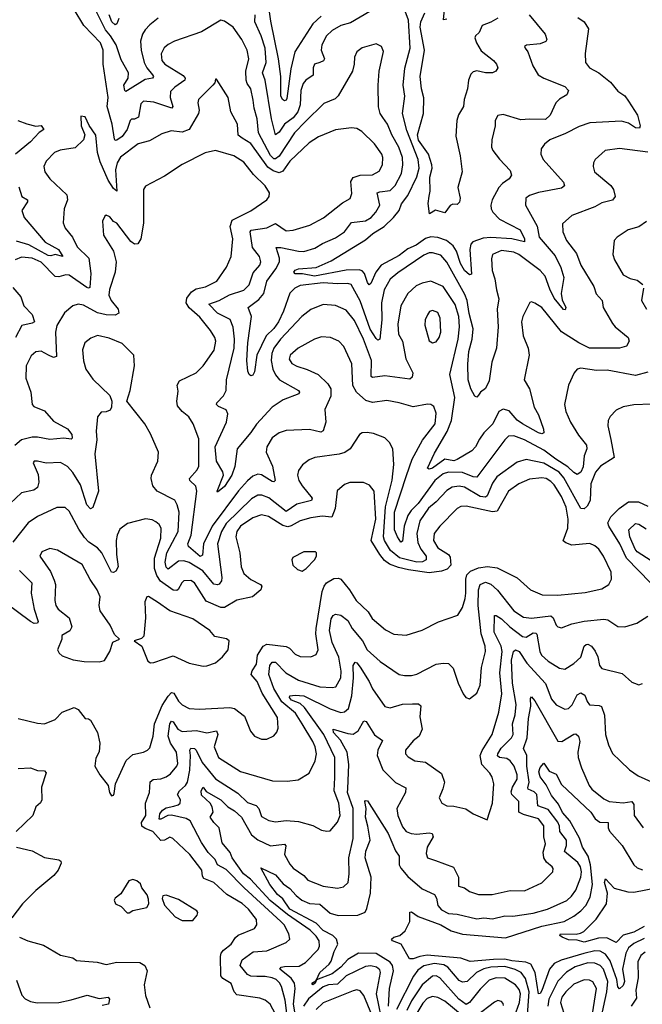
# Model space of a CAD drawing. Extents: x 1443846 to 1577407, y 839182 to 927291.
# Tile 338 of 535: x 1528254 to 1531784, y 873865 to 879447. Entities that reach past the tile are written whole.
import ezdxf

# ---------------------------------------------------------------- set-up
doc = ezdxf.new("R2010")
doc.units = 0

msp = doc.modelspace()

# ---------------------------------------------------------------- linework, layer by layer
at = {"layer": '0CON20XD'}
for points in [[(1529963.8, 879466.2), (1529915, 879423.2), (1529814, 879265), (1529791.3, 879168.7), (1529768.9, 879001.1), (1529765, 878990), (1529755, 878987.8), (1529744.2, 878994.2), (1529734.7, 879015), (1529734.8, 879125), (1529721.5, 879225), (1529678.3, 879438.3), (1529653.1, 879615)], [(1529578.5, 878991.5), (1529564.1, 879055), (1529544.1, 879085), (1529538.8, 879105), (1529535.6, 879155), (1529552.2, 879225), (1529543.2, 879275), (1529512.5, 879335), (1529465, 879405.6), (1529415, 879438), (1529395, 879444.2), (1529285, 879377.5), (1529131.2, 879325), (1529095, 879306.7), (1529073.3, 879286.7), (1529056.2, 879253.8), (1529059.6, 879215), (1529077.3, 879195), (1529180.3, 879130.3), (1529192.5, 879115), (1529189.5, 879105), (1529133.2, 879065), (1529109.9, 879040.1), (1529107.4, 879005), (1529123.1, 878955), (1529116.7, 878945), (1529015, 878979.7), (1528955, 878984.4), (1528940.5, 878969.5), (1528928.2, 878895), (1528905, 878883.9), (1528887.8, 878882.2), (1528880.4, 878875), (1528862.6, 878825), (1528834.6, 878785), (1528805, 878763.6), (1528795, 878762.9), (1528790.6, 878770.6), (1528778.4, 878855), (1528749.5, 878955), (1528755.9, 879005), (1528728.2, 879195), (1528726.7, 879275), (1528711.6, 879315), (1528617.6, 879415), (1528563.3, 879505)], [(1529039.2, 879455), (1528991.2, 879418.8), (1528965, 879389.5), (1528950.3, 879365), (1528939.5, 879325), (1528942.1, 879275), (1528960.5, 879205), (1528974.6, 879174.6), (1529007.7, 879135), (1529012.2, 879125), (1529006.2, 879115), (1528965, 879107.9), (1528865, 879045.4), (1528855, 879040), (1528849.2, 879045), (1528844.7, 879075), (1528869.5, 879115), (1528871.7, 879145), (1528829, 879219), (1528801.1, 879305), (1528768.4, 879355), (1528740.1, 879390.1), (1528688.4, 879495)], [(1530294.2, 879525.8), (1530130.2, 879429.8), (1530075, 879414.6), (1530025, 879385.4), (1529992.9, 879355), (1529966.8, 879305), (1529962.5, 879275), (1529981.5, 879225), (1529976.4, 879213.6), (1529954.7, 879205.3), (1529924.5, 879195), (1529916.9, 879175), (1529918, 879132), (1529875.3, 879104.7), (1529860.9, 879085), (1529848.8, 879045), (1529844.8, 878965), (1529831, 878925), (1529805, 878891.5), (1529755.3, 878855), (1529725, 878808.9), (1529704.6, 878794.6), (1529681.6, 878885), (1529645.6, 879105), (1529630.3, 879145), (1529650.7, 879205), (1529645.8, 879285.8), (1529623.9, 879355), (1529587.8, 879435), (1529588.3, 879475)], [(1531142.9, 879475), (1531232.2, 879365), (1531242.5, 879335), (1531236.6, 879323.4), (1531205, 879309.6), (1531127.5, 879302.5), (1531116.7, 879295), (1531118.8, 879285), (1531135.5, 879265.5), (1531163.1, 879185), (1531193.1, 879135), (1531225, 879116.2), (1531345, 879067.5), (1531365.6, 879045), (1531355, 879021.2), (1531313.6, 878996.4), (1531294.4, 878975.6), (1531261.9, 878905), (1531235, 878880.5), (1531145, 878883.9), (1531095, 878879.1), (1530995, 878910), (1530965, 878903.3), (1530950, 878875), (1530950, 878845), (1530930.6, 878765), (1530929.4, 878725), (1530935.8, 878705), (1530975, 878657.1), (1531035, 878592.9), (1531042.2, 878565), (1531029.2, 878545), (1530991.2, 878518.8), (1530970.5, 878495), (1530933.3, 878425), (1530925.4, 878395), (1530926.8, 878375), (1530936.2, 878355), (1530975, 878315.4), (1531091.8, 878255), (1531116.5, 878205), (1531115, 878187.5), (1531043.8, 878203.8), (1530925, 878212), (1530882.1, 878207.9), (1530822.5, 878187.5), (1530811.8, 878175), (1530805.3, 878145), (1530815.5, 878005), (1530805, 878000.6), (1530774.8, 878025), (1530753.7, 878065), (1530730.2, 878135), (1530712, 878165), (1530674.4, 878194.4), (1530625, 878212.8), (1530585, 878215.2), (1530555, 878205.8), (1530501.5, 878168.5), (1530455, 878147.5), (1530405, 878110.5), (1530302.8, 878055), (1530273.6, 878016.4), (1530245, 877950.8), (1530235, 877944), (1530225, 877958), (1530209, 878009), (1530195, 878023.4), (1530178.8, 878028.8), (1530105, 878027.9), (1529925, 877993.8), (1529857, 878007), (1529816.2, 878006.2), (1529807.9, 878015), (1529815, 878027.5), (1529833.8, 878035), (1529935, 878041.6), (1530019.7, 878080.3), (1530215, 878198.1), (1530255.9, 878234.1), (1530319.7, 878275), (1530373.3, 878325), (1530405.6, 878364.4), (1530417.7, 878402.3), (1530455, 878450.9), (1530506.3, 878556.3), (1530519.3, 878605), (1530513.2, 878655), (1530448, 878818), (1530424, 878915), (1530437.3, 879012.7), (1530427.5, 879075), (1530437.1, 879172.9), (1530468.3, 879285), (1530457.6, 879445), (1530428.9, 879525)], [(1530963.8, 879455), (1530925, 879432.2), (1530875, 879414), (1530859.4, 879375), (1530837.5, 879355), (1530834.5, 879345), (1530843.6, 879315), (1530870.6, 879270.6), (1530939.4, 879215), (1530957.1, 879195), (1530964, 879175), (1530953.8, 879155), (1530935, 879145.7), (1530895, 879146.5), (1530845, 879157.9), (1530825, 879151.9), (1530811.6, 879138.4), (1530798.2, 879105), (1530793.6, 879055), (1530774.7, 878995), (1530770.8, 878955), (1530742.3, 878907.7), (1530731.6, 878875), (1530726, 878786), (1530750.9, 878675), (1530762, 878585), (1530738, 878495), (1530752, 878435), (1530747.4, 878412.6), (1530735, 878398.8), (1530709.3, 878400.7), (1530695, 878393.3), (1530665, 878351.2), (1530612.1, 878367.9), (1530577, 878347), (1530570, 878405), (1530575, 878446.7), (1530581.5, 878475), (1530578.6, 878555), (1530592.5, 878605), (1530591.3, 878625), (1530570.9, 878685), (1530515, 878763.7), (1530509.3, 878795), (1530544.2, 878915), (1530545.2, 879004.8), (1530531.1, 879055), (1530524.8, 879125), (1530549, 879275), (1530524.6, 879405.4), (1530528.8, 879435), (1530550.9, 879485)], [(1530675, 879449.2), (1530656.2, 879446.2), (1530662.9, 879505)], [(1528815.5, 879454.5), (1528805, 879423.8), (1528795, 879417.5), (1528775.5, 879435), (1528760.5, 879475)], [(1531418.7, 879458.7), (1531454.6, 879434.6), (1531477.8, 879395), (1531459.2, 879255), (1531462.5, 879205), (1531484.2, 879175), (1531538, 879145), (1531603.8, 879093.8), (1531645, 879042.5), (1531685, 879015.8), (1531706.2, 878985), (1531756.1, 878905), (1531772.5, 878845), (1531768.3, 878831.7), (1531745.8, 878834.2), (1531705, 878860), (1531665, 878871.8), (1531486.9, 878863.1), (1531425, 878842.4), (1531348.9, 878801.1), (1531260, 878765), (1531229.3, 878740.7), (1531210.6, 878715), (1531208.6, 878685), (1531221.9, 878655), (1531336.9, 878525), (1531342.9, 878505), (1531325, 878491.2), (1531195, 878467.2), (1531145, 878451.2), (1531123.1, 878435), (1531121.1, 878395), (1531187, 878277), (1531198.3, 878215), (1531289.1, 878109.1), (1531321.5, 878041.5), (1531339.5, 877985), (1531324.6, 877895), (1531329.2, 877859.2), (1531350, 877815), (1531347, 877803), (1531336.7, 877803.3), (1531285, 877868.2), (1531259, 877919), (1531233.2, 877993.2), (1531205.2, 878025), (1531083.2, 878115), (1531055, 878129.1), (1530985, 878137.8), (1530934.5, 878115), (1530928.6, 878091.4), (1530931.8, 878025), (1530948.5, 877978.5), (1530956.5, 877915), (1530970.3, 877865), (1530961.2, 877805), (1530965.8, 877705), (1530957.9, 877585), (1530931.1, 877505), (1530915, 877400), (1530894.1, 877355.9), (1530866.7, 877335), (1530855, 877317.5), (1530845, 877307.5), (1530835, 877313.3), (1530811.1, 877355), (1530796.4, 877405), (1530794.8, 877494.8), (1530800.7, 877565), (1530819.2, 877635), (1530824.2, 877695), (1530801.7, 877781.7), (1530790.7, 877855), (1530778.2, 877888.2), (1530675, 878072.5), (1530642, 878112), (1530595, 878126.2), (1530575, 878124.6), (1530545, 878111.8), (1530397.3, 878012.7), (1530355, 877975.4), (1530321, 877915), (1530305, 877841.2), (1530306.5, 877745), (1530295, 877636.2), (1530285, 877630.8), (1530275, 877638.9), (1530241.7, 877691.7), (1530185, 877852.3), (1530132.9, 877945), (1530115, 877952.3), (1530055, 877949.2), (1529975, 877955.7), (1529845, 877940.8), (1529813.8, 877925), (1529785, 877896.4), (1529750.4, 877795), (1529721, 877735), (1529695, 877697.2), (1529650.6, 877655), (1529598.9, 877545), (1529585, 877451.2), (1529575, 877432), (1529565, 877428), (1529555, 877436), (1529548.2, 877455), (1529542, 877515), (1529547.8, 877615), (1529568.9, 877765), (1529548.9, 877815), (1529609.6, 877860.4), (1529637.5, 877895), (1529655.2, 877965), (1529705.7, 878035), (1529726.2, 878075), (1529727.1, 878095), (1529708, 878155), (1529733.6, 878156.4), (1529835, 878133.8), (1529865, 878133.3), (1529927.9, 878152.1), (1529971.3, 878178.7), (1530045, 878211.2), (1530095.2, 878244.8), (1530135, 878297.1), (1530213.8, 878306.2), (1530247.1, 878325), (1530273.4, 878355), (1530295.9, 878395), (1530281.1, 878465), (1530295, 878472), (1530355, 878477.9), (1530382.6, 878507.4), (1530418.1, 878575), (1530426.7, 878625), (1530423.3, 878665), (1530403.9, 878725), (1530364.1, 878794.1), (1530338.5, 878855), (1530312.1, 878892.1), (1530298.2, 878915), (1530287.4, 878952.6), (1530286.7, 879075), (1530291.8, 879155), (1530317.4, 879267.4), (1530305, 879294.2), (1530275, 879309.4), (1530195, 879286.7), (1530165.4, 879264.6), (1530151.9, 879235), (1530150.9, 879195), (1530140, 879155), (1530060, 879015), (1530042, 878998), (1529978.8, 878971.2), (1529875, 878870.7), (1529812.6, 878805), (1529725, 878674.1), (1529705, 878657.7), (1529695, 878658.9), (1529676.7, 878676.7), (1529608.3, 878805), (1529599.8, 878885), (1529582.5, 878945), (1529578.5, 878991.5)], [(1531815, 878696.5), (1531653.6, 878716.4), (1531573.8, 878705), (1531516.2, 878655), (1531507.5, 878635), (1531504.4, 878614.4), (1531511.9, 878585), (1531605, 878507.1), (1531620.5, 878485), (1531630.8, 878445), (1531615, 878424.4), (1531555, 878408.2), (1531515, 878386.2), (1531383.7, 878336.3), (1531330.9, 878289.1), (1531333.3, 878245), (1531353.2, 878195), (1531410.8, 878120.8), (1531435.4, 878055), (1531508.2, 877935), (1531522.9, 877892.9), (1531555.6, 877855), (1531562.5, 877815), (1531614.5, 877725), (1531630, 877705), (1531704, 877645), (1531710, 877625), (1531693.4, 877596.6), (1531655, 877584.6), (1531485, 877585.3), (1531423.8, 877615), (1531325, 877677.2), (1531215, 877815.5), (1531175, 877840.6), (1531155, 877848), (1531145.8, 877844.2), (1531105.5, 877765), (1531098.2, 877735), (1531109.1, 877655), (1531137.5, 877585), (1531143.1, 877545), (1531114.4, 877405), (1531145, 877353.8), (1531170.5, 877250.5), (1531195, 877206.2), (1531224.4, 877125), (1531225.8, 877105), (1531215, 877100), (1531195, 877105.5), (1531105, 877156), (1531075, 877177.2), (1531028.9, 877228.9), (1530995, 877238.5), (1530970.3, 877225), (1530936.4, 877155), (1530884.6, 877105), (1530860.9, 877069.1), (1530838.2, 877025), (1530817, 877003), (1530735, 876952.9), (1530715, 876946.9), (1530665, 876954.8), (1530595, 876905.3), (1530575, 876899.1), (1530565.7, 876905), (1530605, 876990), (1530678.2, 877111.8), (1530701.9, 877175), (1530720, 877305), (1530692.6, 877435), (1530739, 877635), (1530748.3, 877705), (1530742.8, 877765), (1530723.2, 877833.2), (1530655, 877934), (1530585, 877963.8), (1530535, 877953.2), (1530501.7, 877938.3), (1530454.8, 877895.2), (1530414.6, 877825), (1530398.3, 877721.7), (1530402.2, 877665), (1530424, 877625), (1530443.4, 877525), (1530483.1, 877445), (1530479.5, 877420.5), (1530465, 877409.1), (1530325, 877427.1), (1530255, 877418.5), (1530246.5, 877425), (1530248.6, 877515), (1530203.5, 877635), (1530151.5, 877741.5), (1530105, 877800), (1530045, 877827.1), (1529975, 877832.7), (1529905.3, 877804.7), (1529853.6, 877765), (1529732.9, 877635), (1529695.2, 877585), (1529683.2, 877555), (1529680.6, 877515), (1529689, 877465), (1529703.7, 877433.7), (1529726, 877406), (1529834.2, 877345), (1529840, 877335), (1529836, 877325), (1529748.3, 877291.7), (1529685, 877249.6), (1529596.2, 877153.8), (1529563.8, 877106.2), (1529486.4, 877015), (1529473.1, 876913.1), (1529457.1, 876865), (1529415, 876799.6), (1529375, 876767.5), (1529373.3, 876775), (1529410, 876865), (1529405, 876884.2), (1529370, 876945), (1529362.7, 877025), (1529427.3, 877165), (1529433.1, 877213.1), (1529425, 877235.6), (1529381.9, 877255), (1529370.6, 877265), (1529371.1, 877275), (1529409.5, 877315), (1529424.5, 877345), (1529426.8, 877405), (1529470, 877585), (1529471.5, 877635), (1529463.4, 877703.4), (1529446.8, 877746.8), (1529375, 877782.9), (1529327.1, 877835), (1529385, 877854.2), (1529443.4, 877886.6), (1529525, 877913.4), (1529555.7, 877944.3), (1529578.5, 878011.5), (1529615.3, 878055), (1529621.6, 878075), (1529613.9, 878105), (1529573.4, 878155), (1529561.3, 878245), (1529566.9, 878253.1), (1529655, 878267.9), (1529705, 878291.2), (1529765, 878249.6), (1529805, 878254.6), (1529898.4, 878281.6), (1529976.4, 878323.6), (1530085, 878409.6), (1530126.7, 878433.3), (1530137.9, 878462.1), (1530130.8, 878529.1), (1530145, 878552.5), (1530185, 878566.3), (1530255, 878567.5), (1530291.7, 878588.3), (1530311.5, 878625), (1530313.2, 878665), (1530306.8, 878685), (1530265, 878743.3), (1530193.4, 878813.4), (1530165, 878831.1), (1530135, 878834.5), (1530045, 878821.8), (1529947.9, 878782.1), (1529895, 878748), (1529784.9, 878645.1), (1529745, 878588.2), (1529725, 878578.3), (1529690.1, 878590.1), (1529660.7, 878610.7), (1529565.3, 878745), (1529515, 878775.9), (1529493.1, 878793.1), (1529488.2, 878855), (1529451.2, 878925), (1529435.4, 879005), (1529370, 879110), (1529365, 879110), (1529360.7, 879089.3), (1529348.8, 879075), (1529267.1, 878995), (1529263.1, 878975), (1529271.5, 878935), (1529267.9, 878915), (1529214.4, 878825), (1529175, 878809.7), (1529112.8, 878817.2), (1529060.6, 878799.4), (1528989.5, 878760.5), (1528925, 878743.5), (1528825, 878668.4), (1528806.6, 878635), (1528797, 878595), (1528805.4, 878474.6), (1528785, 878489.2), (1528755, 878536.7), (1528710.6, 878640.6), (1528695.2, 878695), (1528685, 878793.3), (1528647.9, 878847.9), (1528625.5, 878895.5), (1528600, 878900), (1528602.9, 878845), (1528623.6, 878795), (1528616.7, 878765), (1528568.6, 878721.4), (1528483.1, 878706.9), (1528452, 878695), (1528404.6, 878645.4), (1528390.6, 878615), (1528397.1, 878585), (1528425.6, 878545), (1528521.4, 878455), (1528524.4, 878425), (1528505.6, 878375), (1528500.6, 878295), (1528512.5, 878265), (1528553.7, 878213.6), (1528579.7, 878159.7), (1528645.4, 878095), (1528657.6, 878007.6), (1528651.7, 877928.3), (1528645, 877924.4), (1528635, 877929.1), (1528535, 877999.2), (1528515, 878001.1), (1528475, 877988.9), (1528455, 877991.5), (1528375, 878073.1), (1528325, 878094.8), (1528265, 878101.2), (1528227.8, 878085)], [(1528244, 878875), (1528295, 878857.1), (1528345, 878844.3), (1528375, 878847.1), (1528391.2, 878825), (1528365, 878808), (1528315.5, 878755), (1528230.9, 878685)], [(1531815, 877448.5), (1531745, 877428.9), (1531585, 877460.4), (1531525, 877458.5), (1531435, 877470.9), (1531414.2, 877465), (1531398.1, 877445), (1531364.5, 877375.5), (1531341.9, 877265), (1531350, 877225), (1531376.2, 877165), (1531421.3, 877091.3), (1531467.7, 877035), (1531470, 877015), (1531454.2, 876975), (1531448.1, 876911.9), (1531435, 876881.9), (1531415, 876868.5), (1531395, 876879.6), (1531362.2, 876912.2), (1531294.4, 876955.6), (1531225, 877007), (1531115, 877064.3), (1531055, 877087.3), (1531025, 877085.6), (1531004, 877066), (1530845.7, 876854.3), (1530825, 876854.7), (1530765, 876880), (1530685, 876882), (1530655, 876872.9), (1530606.6, 876835), (1530513.1, 876705), (1530472.6, 876665), (1530454.1, 876635.9), (1530432.9, 876575), (1530425, 876490), (1530415.7, 876484.3), (1530395, 876514.3), (1530378.3, 876555), (1530379.6, 876655), (1530447, 876863), (1530479.6, 876955), (1530537.1, 877062.9), (1530610, 877155), (1530615.4, 877215.4), (1530602, 877255), (1530585.5, 877265.5), (1530566.6, 877266.6), (1530485, 877252.7), (1530405, 877275.5), (1530335, 877287.3), (1530255, 877276.8), (1530217.2, 877287.3), (1530164.4, 877335), (1530142.2, 877372.2), (1530136.6, 877496.6), (1530091.1, 877595), (1530064, 877625), (1530015.4, 877645.4), (1529965, 877648.5), (1529925, 877635.4), (1529833.5, 877585), (1529787.9, 877545), (1529782.1, 877522.1), (1529797.4, 877497.4), (1529825, 877481.8), (1529884.7, 877464.7), (1529945.9, 877435.9), (1530001.7, 877381.7), (1530018.6, 877355), (1530017.2, 877312.8), (1529983, 877237), (1529989.2, 877165), (1529974.6, 877115.4), (1529962.1, 877107.9), (1529896.9, 877123.1), (1529765, 877118.5), (1529725, 877105.5), (1529685, 877075.6), (1529655.5, 877025), (1529651.2, 876995), (1529686.4, 876916.4), (1529702.5, 876835), (1529695, 876827.5), (1529685, 876829.6), (1529625, 876866.8), (1529605, 876871.1), (1529575, 876859.3), (1529545, 876832.9), (1529494.2, 876775.8), (1529345.9, 876575), (1529295.9, 876475), (1529289.6, 876410.4), (1529276.8, 876403.2), (1529210.6, 876460.6), (1529206.8, 876475), (1529226.2, 876525), (1529258.1, 876775), (1529251.7, 876801.7), (1529217.8, 876835), (1529216.7, 876845), (1529260.4, 876895), (1529270, 876915), (1529270, 877070), (1529236.7, 877155), (1529213.1, 877195), (1529175, 877225.8), (1529148.5, 877258.5), (1529144.7, 877285), (1529151.9, 877341.9), (1529146.6, 877375), (1529159.9, 877400.1), (1529255, 877444.4), (1529294.4, 877485), (1529355.9, 877574.1), (1529365.4, 877625.4), (1529360.9, 877645), (1529335.5, 877685), (1529275, 877760), (1529214.2, 877814.2), (1529197.9, 877842.1), (1529201.5, 877868.5), (1529227.9, 877905), (1529255, 877920.5), (1529307.2, 877932.8), (1529370.8, 877965), (1529426.9, 878043.1), (1529453.5, 878105), (1529461.5, 878205), (1529447.2, 878275), (1529459, 878311), (1529565, 878363.5), (1529654.5, 878425.5), (1529669.2, 878445), (1529670, 878465), (1529645.6, 878505), (1529580.3, 878570.3), (1529525, 878639.2), (1529468, 878675), (1529365, 878705.6), (1529305, 878692.2), (1529174.6, 878625.4), (1529075, 878560.6), (1528967.7, 878502.3), (1528956.2, 878485), (1528956.1, 878463.9), (1528955.7, 878294.3), (1528940.8, 878205), (1528923.3, 878176.7), (1528905, 878174.4), (1528885, 878188.9), (1528805, 878293.3), (1528785, 878303.8), (1528765, 878330), (1528745, 878338.8), (1528735.9, 878334.1), (1528724.3, 878305), (1528730, 878225), (1528785.6, 878135), (1528800.5, 878075), (1528795.5, 878015), (1528762.3, 877917.7), (1528759.6, 877885), (1528772, 877855), (1528811.5, 877805), (1528816.1, 877783.9), (1528795, 877771.4), (1528745, 877773), (1528695, 877784.3), (1528615, 877828.4), (1528585, 877834.5), (1528555, 877824.4), (1528508.6, 877785), (1528465, 877713.8), (1528457.3, 877675), (1528461.8, 877538.2), (1528445, 877532.3), (1528417.8, 877545), (1528375, 877568.2), (1528345, 877564.5), (1528319.2, 877540.8), (1528291.1, 877485), (1528289.5, 877415), (1528316.9, 877335), (1528324.3, 877265), (1528335, 877253.5), (1528395, 877229.6), (1528445, 877171.5), (1528525, 877126.9), (1528549.1, 877095), (1528552, 877075), (1528545, 877069.2), (1528504.3, 877074.3), (1528425, 877066.2), (1528355, 877080.8), (1528325, 877080.7), (1528265.2, 877064.8), (1528226.3, 877033.7)], [(1528249.2, 878499.1), (1528265.7, 878445), (1528297.5, 878425), (1528298.2, 878415), (1528266.6, 878365), (1528279.5, 878325), (1528398.8, 878185), (1528474.5, 878145), (1528497.8, 878105), (1528455, 878115.8), (1528431.5, 878108.5), (1528415, 878111), (1528305, 878170.3), (1528235, 878192.1)], [(1531807.3, 878302.7), (1531765, 878272.9), (1531703.3, 878255), (1531641.2, 878215), (1531623.8, 878195), (1531617.1, 878115), (1531625.7, 878085), (1531675, 878001.4), (1531715, 877980), (1531755, 877970.8), (1531785.8, 877945)], [(1528215, 877929.2), (1528260, 877875), (1528277.3, 877825), (1528325, 877775.7), (1528338.5, 877735), (1528325, 877726.2), (1528266.7, 877713.3), (1528230, 877645)], [(1531790, 877925), (1531780, 877855), (1531807.1, 877805)], [(1530595, 877615.7), (1530615, 877620.8), (1530631.5, 877645), (1530640.8, 877675), (1530637.7, 877755), (1530625, 877786.9), (1530595, 877798.9), (1530578, 877792), (1530565.4, 877774.6), (1530551.9, 877745), (1530550, 877715), (1530575.5, 877625.5), (1530595, 877615.7)], [(1531835, 877266.4), (1531736.3, 877263.7), (1531675, 877251.9), (1531635, 877234), (1531602.1, 877197.9), (1531590, 877175), (1531588.6, 877145), (1531606.2, 877066.2), (1531623.8, 876965), (1531546.2, 876915), (1531518.9, 876881.1), (1531492.6, 876815), (1531488.4, 876721.6), (1531471.2, 876688.8), (1531455, 876673.1), (1531435, 876676.7), (1531339.8, 876849.8), (1531311.5, 876881.5), (1531225, 876933.7), (1531125, 876954), (1531075, 876937.9), (1530958.8, 876855), (1530935, 876819.1), (1530905, 876747.3), (1530895, 876739.2), (1530865, 876744.5), (1530775, 876796.9), (1530745, 876801.7), (1530705, 876797.1), (1530675, 876777.6), (1530616, 876714), (1530572.4, 876677.6), (1530523.3, 876605), (1530505.6, 876535), (1530512.1, 876482.1), (1530528.7, 876445), (1530559.1, 876405), (1530559.2, 876385), (1530537.1, 876372.9), (1530505, 876371.2), (1530407, 876397), (1530357.1, 876437.1), (1530321.5, 876495), (1530316.5, 876515), (1530328.3, 876685), (1530365, 876836), (1530374.7, 876925.3), (1530369.4, 877015), (1530350.3, 877050.3), (1530325, 877075.7), (1530260.3, 877100.3), (1530223, 877107), (1530195, 877104), (1530181.2, 877095), (1530127.1, 877015), (1530097, 876993), (1530065, 876983.2), (1529927.5, 876965), (1529895, 876951.9), (1529856.4, 876923.6), (1529835, 876891.2), (1529828.5, 876865), (1529836.9, 876835), (1529854.6, 876805), (1529912.5, 876735), (1529908, 876722), (1529825, 876699.5), (1529765, 876658.6), (1529667.2, 876737.2), (1529627.7, 876752.3), (1529605, 876752.2), (1529569.1, 876730.9), (1529425, 876591.4), (1529397.9, 876545), (1529375.7, 876475), (1529399.6, 876285), (1529397.3, 876265), (1529385, 876247.7), (1529375, 876242.9), (1529355, 876246.6), (1529293, 876323), (1529215, 876370.2), (1529185, 876379.3), (1529155, 876377), (1529095, 876331.5), (1529083.5, 876343.5), (1529077.9, 876372.1), (1529088, 876425), (1529151.7, 876545), (1529158.1, 876655), (1529147.5, 876697.5), (1529133.1, 876723.1), (1529034.2, 876774.2), (1529009.1, 876805), (1528999.5, 876845), (1529001.5, 876865), (1529037.5, 876945), (1529040.8, 876995), (1528995, 877100), (1528963.8, 877155), (1528861.2, 877285), (1528880, 877345), (1528904.2, 877485), (1528901.2, 877545), (1528835, 877610.6), (1528761.7, 877641.7), (1528695, 877656.5), (1528658, 877642), (1528623.1, 877615), (1528610.5, 877575), (1528615, 877513.3), (1528629.5, 877465), (1528668.3, 877408.3), (1528765.6, 877315.6), (1528775.8, 877285), (1528775, 877250), (1528766.8, 877233.2), (1528745, 877223.8), (1528715, 877221.2), (1528696, 877195), (1528688.1, 877115), (1528691.4, 877065), (1528680.5, 876985), (1528700.3, 876775), (1528668, 876682), (1528655, 876674), (1528635, 876695.8), (1528599.2, 876809.2), (1528555, 876879.6), (1528525, 876914.6), (1528485, 876936.4), (1528405, 876933.1), (1528355, 876943.8), (1528336.7, 876943.3), (1528330, 876935), (1528359.2, 876869.2), (1528361.8, 876825), (1528355.8, 876794.2), (1528335, 876778.9), (1528264.7, 876765.3), (1528200, 876705)], [(1528244.5, 875484.5), (1528355, 875459.2), (1528395, 875455.8), (1528455, 875480), (1528495, 875520.6), (1528563.2, 875546.8), (1528585.3, 875535.3), (1528625, 875485.8), (1528645, 875484), (1528655, 875476), (1528695.6, 875405), (1528708.9, 875345), (1528704.1, 875295.9), (1528685, 875260), (1528680, 875215), (1528707.5, 875165), (1528755.8, 875105.8), (1528764, 875065), (1528775, 875047.5), (1528785, 875050), (1528789.5, 875060.5), (1528797.5, 875115), (1528857.5, 875247.5), (1528895, 875282), (1528956.4, 875293.6), (1528978.8, 875305), (1528990.9, 875319.1), (1529011.2, 875385), (1529018.7, 875455), (1529061.6, 875558.4), (1529095, 875612.7), (1529115, 875631.9), (1529128.8, 875628.8), (1529155, 875584.4), (1529175, 875563.5), (1529215, 875542.7), (1529272.6, 875537.4), (1529445, 875547.9), (1529472.3, 875542.3), (1529527.9, 875497.9), (1529562.6, 875412.6), (1529585, 875384.2), (1529625, 875367.1), (1529655, 875367.1), (1529695, 875386), (1529712.4, 875407.6), (1529719.3, 875430.7), (1529715, 875490), (1529628, 875628), (1529600, 875695), (1529566.7, 875735), (1529571.2, 875755), (1529596.5, 875793.5), (1529602.1, 875845), (1529635, 875894.7), (1529655, 875907.5), (1529765, 875894.1), (1529783.4, 875883.4), (1529815, 875849.5), (1529845, 875837.5), (1529904.5, 875834.5), (1529935, 875848.6), (1529945.4, 875875), (1529932.9, 875965), (1529934.3, 875995), (1529969, 876205), (1529979.5, 876235), (1529994.1, 876255), (1530035, 876279), (1530060.6, 876280.6), (1530074.7, 876274.7), (1530123.9, 876213.9), (1530160.9, 876155), (1530229.1, 876089.1), (1530251.5, 876051.5), (1530327.8, 875987.8), (1530375, 875962.7), (1530445, 875956.9), (1530535, 875986.5), (1530627.4, 876032.6), (1530738.6, 876071.4), (1530764.5, 876115), (1530779.2, 876165), (1530784.2, 876195), (1530782.7, 876275), (1530789.4, 876300.6), (1530809.6, 876320.4), (1530855, 876338.6), (1530906.8, 876346.8), (1530960.2, 876340.2), (1531075, 876283.1), (1531150, 876215), (1531216.4, 876186.4), (1531305, 876183.5), (1531460.7, 876199.3), (1531555, 876220), (1531594.2, 876245), (1531608.9, 876275), (1531606.4, 876315), (1531564.5, 876405), (1531537.8, 876445), (1531515, 876464.5), (1531486.9, 876476.9), (1531385, 876468.8), (1531350.2, 876480.2), (1531335, 876493.3), (1531361.1, 876565), (1531363, 876615), (1531353, 876683), (1531325, 876743.8), (1531285, 876809.2), (1531265, 876829.7), (1531238.6, 876845), (1531215, 876849.7), (1531145, 876841.8), (1531082.9, 876815), (1531025, 876773.3), (1530960, 876660), (1530935, 876656.7), (1530785, 876688.2), (1530755, 876687.7), (1530734.2, 876675.8), (1530635.5, 876575), (1530603.8, 876535), (1530600.9, 876495), (1530625, 876453.2), (1530684.1, 876414.1), (1530695, 876400), (1530698.8, 876355), (1530678, 876332), (1530645, 876320.2), (1530575, 876310.4), (1530457.4, 876327.4), (1530400.7, 876340.7), (1530350.7, 876360.7), (1530321.7, 876381.7), (1530295.6, 876414.4), (1530246.9, 876495), (1530272.3, 876615), (1530264.1, 876774.1), (1530238, 876808), (1530203.4, 876823.4), (1530125, 876823.1), (1530095, 876811.4), (1530054.6, 876775.4), (1530042.8, 876675), (1530023.7, 876626.3), (1529968.6, 876631.4), (1529905, 876623.8), (1529845, 876606.8), (1529793.4, 876576.6), (1529775, 876572), (1529745, 876580.2), (1529665, 876630.5), (1529625, 876639.2), (1529575, 876623.8), (1529505, 876576.5), (1529484.5, 876545.5), (1529478.7, 876515), (1529502.1, 876425), (1529509.6, 876345), (1529525, 876307.1), (1529563.5, 876273.5), (1529620, 876245), (1529627.5, 876235), (1529620.5, 876215), (1529574.4, 876175.6), (1529485, 876156.7), (1529415, 876114.7), (1529395, 876115.3), (1529311.2, 876151.2), (1529244.8, 876254.8), (1529225, 876268), (1529185, 876265.4), (1529173.1, 876255), (1529152.8, 876217.3), (1529145, 876211.8), (1529125, 876213.2), (1529053.2, 876263.2), (1529031.7, 876295), (1529018.3, 876335), (1529018.3, 876395), (1529055, 876508), (1529056.9, 876565), (1529045, 876584.4), (1529025, 876600), (1529005, 876610.6), (1528966.4, 876616.4), (1528865, 876591.5), (1528821.9, 876558.1), (1528806.2, 876523.8), (1528800.9, 876495), (1528802.7, 876415), (1528812.2, 876345), (1528799.8, 876320.2), (1528785, 876313.1), (1528775, 876315.5), (1528719.5, 876425), (1528695, 876452.4), (1528645.7, 876485.7), (1528621.7, 876511.7), (1528589, 876559), (1528535, 876660.6), (1528511.3, 876681.3), (1528465, 876681.9), (1528355, 876631.1), (1528301.9, 876595), (1528215.9, 876485)], [(1531829.6, 876255), (1531694.3, 876394.3), (1531657, 876475), (1531593.2, 876575), (1531588, 876595), (1531605, 876629.4), (1531652.1, 876675), (1531705, 876713.9), (1531763, 876713), (1531815, 876688.2)], [(1531918.8, 876325), (1531755, 876430.8), (1531743.2, 876445), (1531712.4, 876515), (1531706.7, 876555), (1531745, 876590), (1531765, 876586.2), (1531805, 876559.7)], [(1528703.9, 875806.1), (1528735, 875813.3), (1528765.6, 875864.4), (1528782.4, 875917.6), (1528820, 875935), (1528791.1, 875961.1), (1528767.1, 876015), (1528710.8, 876095), (1528705.4, 876125), (1528709.6, 876175), (1528693.6, 876215), (1528653.2, 876273.2), (1528608, 876358), (1528468.9, 876438.9), (1528425, 876448.1), (1528379.7, 876430.3), (1528367.5, 876405), (1528428.6, 876318.6), (1528450.3, 876270.3), (1528456.9, 876245), (1528453.1, 876155), (1528458.1, 876125), (1528471.4, 876105), (1528534.4, 876055), (1528549.4, 876005), (1528537.9, 875982.1), (1528493.3, 875955), (1528493.3, 875935), (1528467.5, 875875), (1528477.5, 875855), (1528495, 875840), (1528557.7, 875817.7), (1528618.8, 875808.8), (1528703.9, 875806.1)], [(1529855, 876321.2), (1529878.8, 876335), (1529926, 876385), (1529936.2, 876406.2), (1529936.7, 876425), (1529930.7, 876430.7), (1529865, 876430.6), (1529801.7, 876398.3), (1529796.7, 876385), (1529803.3, 876355), (1529829.5, 876329.5), (1529855, 876321.2)], [(1528253.7, 876325), (1528322.2, 876255), (1528318.6, 876195), (1528335.6, 876105), (1528359.1, 876035), (1528355.7, 876025), (1528335.4, 876024.6), (1528315, 876035.3), (1528175, 876139.6)], [(1529705, 873809.4), (1529674.4, 873865), (1529645, 873887.8), (1529615, 873899.5), (1529485, 873919.4), (1529470.6, 873935), (1529452.4, 873982.4), (1529425, 873999.2), (1529405, 874010.8), (1529395, 874026.7), (1529392.2, 874135), (1529396.6, 874155), (1529408.9, 874171.1), (1529453.8, 874205), (1529476.9, 874243.1), (1529492.6, 874257.4), (1529585.8, 874295), (1529598.5, 874315), (1529596.9, 874345), (1529551.8, 874405), (1529515, 874436.6), (1529427.6, 874487.6), (1529355, 874556.2), (1529298.1, 874578.1), (1529290.7, 874590.7), (1529286.8, 874625), (1529218.2, 874715), (1529122.5, 874805), (1529105, 874811.8), (1529075, 874795.7), (1529055, 874793.3), (1529008.2, 874845), (1528965, 874860.9), (1528947.1, 874875), (1528944.1, 874895.9), (1528968.3, 874935), (1528966.7, 875005), (1528990.4, 875065), (1528994.6, 875125.4), (1529011.1, 875138.9), (1529055, 875144.1), (1529085, 875154), (1529108.8, 875171.2), (1529145, 875214.5), (1529150.6, 875229.4), (1529142.9, 875295), (1529109.2, 875345), (1529096.2, 875385), (1529104.4, 875455), (1529115, 875470), (1529125, 875465.5), (1529150, 875425), (1529175, 875412.4), (1529257.3, 875417.3), (1529315, 875404.7), (1529370, 875415), (1529377.1, 875395), (1529357.2, 875325), (1529380.4, 875265), (1529505, 875184.5), (1529687.9, 875132.1), (1529770.9, 875129.1), (1529832.1, 875137.9), (1529895.6, 875175), (1529928.6, 875245), (1529936.5, 875285), (1529929.4, 875325), (1529916.4, 875355), (1529854.8, 875454.8), (1529816.8, 875515), (1529739.4, 875579.4), (1529694.4, 875654.4), (1529665.7, 875735), (1529671.9, 875785), (1529684.5, 875805), (1529705, 875805.4), (1529762.7, 875745), (1529835, 875702.4), (1529955, 875664), (1530025, 875660.4), (1530047.1, 875665), (1530074.7, 875715), (1530077, 875753), (1530063.8, 875833.8), (1530024.7, 875915.3), (1530011, 875985), (1530020.1, 876049.9), (1530030.6, 876069.4), (1530045, 876077.1), (1530075, 876070.5), (1530115, 876040), (1530139.7, 875995), (1530197.9, 875925), (1530224.7, 875875), (1530297.5, 875807.5), (1530405.4, 875735.4), (1530435, 875728.2), (1530475, 875728.2), (1530505, 875736.2), (1530615, 875793.1), (1530655, 875799.6), (1530685, 875796.4), (1530711.5, 875771.5), (1530740, 875685), (1530768, 875625), (1530783.3, 875605), (1530805, 875596.2), (1530845, 875628.8), (1530865, 875673.3), (1530872.5, 875775), (1530894.7, 875865.3), (1530892.4, 875895), (1530869.8, 875965), (1530853.5, 876125), (1530855.5, 876214.5), (1530865, 876244.5), (1530895, 876257.7), (1530925, 876245.9), (1530963.2, 876213.2), (1531055, 876096.1), (1531110.6, 876060.6), (1531155, 876053.3), (1531265, 876067.1), (1531278.8, 876055), (1531295, 876014.2), (1531305, 876004.3), (1531325, 875999.4), (1531385, 876021.5), (1531453.7, 876036.3), (1531565, 876049.1), (1531587.5, 876045), (1531645, 876007.5), (1531685, 876004.3), (1531753.4, 876026.6), (1531816, 876065)], [(1529295, 875782.5), (1529315, 875784.2), (1529365, 875800.8), (1529403.3, 875835), (1529436, 875875), (1529442.5, 875925), (1529427.3, 875937.3), (1529360, 875950), (1529331.2, 875985), (1529235, 876051.1), (1529105, 876095.5), (1529035, 876145.6), (1528985, 876176), (1528974.1, 876175.9), (1528963.3, 876146.7), (1528967.8, 876055), (1528957.3, 875952.7), (1528945, 875939.2), (1528902.5, 875925), (1528945.6, 875895.6), (1528980, 875810), (1528995, 875801.2), (1529015, 875802), (1529125, 875840), (1529215, 875798.1), (1529295, 875782.5)], [(1529771.9, 873785), (1529758.7, 873888.7), (1529738.3, 873965), (1529726.6, 873986.6), (1529707.6, 874005), (1529685.3, 874015.3), (1529645, 874023.3), (1529597.9, 874022.1), (1529564, 874024), (1529545, 874033.5), (1529504.7, 874085), (1529515, 874116.7), (1529578.5, 874161.5), (1529655, 874168), (1529765.4, 874214.6), (1529785.6, 874235), (1529780.4, 874265), (1529752.8, 874315), (1529734.7, 874335), (1529526.7, 874525), (1529425, 874630), (1529375.4, 874655), (1529362.4, 874685), (1529323.1, 874725), (1529285, 874783.1), (1529220, 874905), (1529197.8, 874917.8), (1529115, 874937.6), (1529094.2, 874935.8), (1529055, 874913.8), (1529045, 874914.6), (1529048.7, 874945), (1529063.1, 874965), (1529085, 874978.6), (1529127.7, 874987.7), (1529153.3, 874995), (1529164.6, 875005), (1529165.4, 875025), (1529149.1, 875055), (1529160.9, 875075), (1529194.8, 875105.2), (1529204.7, 875125), (1529218, 875192), (1529223.1, 875275), (1529217.8, 875305), (1529225, 875316.5), (1529245, 875315.2), (1529255, 875305.4), (1529287.6, 875235), (1529365, 875142.4), (1529491, 875061), (1529545, 875009.5), (1529595, 874992.2), (1529609.1, 874975), (1529625, 874929.4), (1529666, 874906), (1529705, 874899.2), (1529765, 874906.9), (1529835, 874900.9), (1529915, 874879.2), (1529965, 874852.5), (1529995, 874846), (1530015, 874848.8), (1530055, 874898.1), (1530071.1, 874935), (1530063, 875005), (1530036, 875075), (1530041.4, 875151.4), (1530040.3, 875265), (1529979, 875395), (1529867.8, 875547.8), (1529845, 875569.7), (1529795, 875588.6), (1529783.2, 875605), (1529786.1, 875613.9), (1529815, 875618.4), (1529865, 875613), (1530015, 875540.2), (1530075, 875519.6), (1530096.3, 875523.7), (1530117.6, 875542.4), (1530136.9, 875613.1), (1530146.4, 875715), (1530143.7, 875785), (1530155, 875804.3), (1530165, 875801.4), (1530185, 875776.7), (1530235.9, 875695), (1530253.4, 875653.4), (1530325, 875553.5), (1530355, 875545.5), (1530425, 875566.6), (1530481.4, 875568.6), (1530515, 875568.6), (1530527.8, 875557.8), (1530522.9, 875495), (1530536.5, 875425), (1530518.1, 875385), (1530485, 875358.1), (1530440.6, 875305), (1530441.4, 875285), (1530457, 875267), (1530493.8, 875245), (1530555, 875237.1), (1530645, 875174.3), (1530662.3, 875125), (1530653.8, 875086.2), (1530632, 875035), (1530646.7, 875005), (1530675, 874989.2), (1530715, 874988.1), (1530783, 874973), (1530825, 874943.8), (1530905, 874910), (1530934.2, 875005), (1530942.7, 875115), (1530932.6, 875152.6), (1530919.5, 875175), (1530874.4, 875224.4), (1530864.8, 875275), (1530876.1, 875303.9), (1530933.1, 875395), (1530969.8, 875520.2), (1530987.4, 875625), (1530975.6, 875745), (1530989.2, 875865), (1530982.9, 875895), (1530943.6, 875975), (1530945, 876070), (1530955, 876070), (1530985, 876050.8), (1531032.8, 876005), (1531105, 875949.3), (1531125, 875946.6), (1531165, 875970), (1531179.5, 875969.5), (1531185, 875963.8), (1531202.2, 875865), (1531211.6, 875845), (1531250.9, 875810.9), (1531315, 875771.1), (1531345, 875765.6), (1531395, 875796.4), (1531435, 875832.5), (1531454.7, 875895.3), (1531465, 875905.5), (1531475, 875906.4), (1531495, 875894.4), (1531516.2, 875866.2), (1531531, 875835), (1531541.1, 875785), (1531555, 875768), (1531670.5, 875740.5), (1531725, 875691.2), (1531740, 875685), (1531765, 875676.7), (1531785, 875683.3)], [(1529813.1, 873823.1), (1529806.6, 873865), (1529815.6, 873955), (1529812.1, 873985), (1529793, 874013), (1529729.1, 874065), (1529737.1, 874075), (1529755, 874080), (1529838, 874082), (1529875, 874101.2), (1529945.3, 874175), (1529954.2, 874195), (1529951.7, 874225), (1529935, 874250.9), (1529900, 874285), (1529773.2, 874373.2), (1529673.1, 874453.1), (1529563.4, 874575), (1529523.4, 874605), (1529457.8, 874695), (1529447.1, 874725), (1529401.2, 874781.2), (1529385.5, 874865), (1529353.8, 874895), (1529333.5, 874925), (1529350.4, 874955), (1529345.8, 874985), (1529333.5, 875005), (1529285, 875050.9), (1529283.4, 875075), (1529295, 875096), (1529311.4, 875071.4), (1529393.5, 875025), (1529434.6, 874984.6), (1529471.7, 874961.7), (1529512, 874925), (1529568.4, 874825), (1529605, 874796.7), (1529675, 874764.2), (1529755, 874773.4), (1529763.1, 874763.1), (1529756, 874715), (1529785, 874660), (1529805, 874636.7), (1529864.2, 874594.2), (1529888.1, 874568.1), (1529975, 874534.6), (1530055, 874523.1), (1530088.9, 874531.1), (1530115.7, 874555), (1530122.2, 874605), (1530119.7, 874695), (1530144.8, 874805), (1530145.2, 874975), (1530112.2, 875065), (1530113.7, 875086.3), (1530120, 875225), (1530110.5, 875295), (1530072.5, 875362.5), (1530034, 875405), (1530031.5, 875425), (1530115, 875399.8), (1530145, 875396.5), (1530173.1, 875415), (1530205, 875471.5), (1530218.6, 875468.6), (1530265, 875392.7), (1530310.9, 875360.9), (1530285.3, 875305), (1530280.9, 875275), (1530312.7, 875195), (1530385, 875123.1), (1530442.5, 875092.5), (1530441.2, 875065), (1530392, 874975), (1530397.3, 874935), (1530425, 874871.4), (1530445.3, 874845.3), (1530473.2, 874833.2), (1530505, 874830.3), (1530575, 874837.3), (1530592.6, 874832.6), (1530597.8, 874815), (1530564.6, 874755), (1530558.9, 874718.9), (1530565.7, 874695.7), (1530610.5, 874679.5), (1530712.5, 874642.5), (1530742.5, 874585), (1530740.8, 874535), (1530775, 874525.6), (1530805, 874504.4), (1530855, 874487.9), (1530932.1, 874487.9), (1531035, 874510.4), (1531115, 874508.2), (1531215, 874553.1), (1531275.7, 874615), (1531278.6, 874635), (1531273.6, 874643.6), (1531241.3, 874671.3), (1531224.6, 874695), (1531222.1, 874727.9), (1531234.7, 874775), (1531225.3, 874815), (1531225, 874877.1), (1531195, 874916.5), (1531110.4, 874940.4), (1531083.9, 874955), (1531083.1, 875015), (1531044.3, 875054.3), (1531039.4, 875069.4), (1531047.2, 875095), (1531075, 875140.6), (1531075.2, 875165.2), (1531056.9, 875215), (1531035, 875246.1), (1531015, 875258), (1530973.9, 875263.9), (1530962.8, 875272.8), (1530963.8, 875285), (1530983.7, 875316.3), (1531042.5, 875375), (1531051.2, 875395), (1531047, 875455), (1531063.7, 875506.3), (1531068.3, 875565), (1531048.3, 875685), (1531043, 875815), (1531054, 875866), (1531065, 875873.8), (1531085, 875864.5), (1531128.7, 875798.7), (1531235, 875683.1), (1531268.2, 875595), (1531295, 875562.5), (1531345, 875538.8), (1531365, 875542.3), (1531386.6, 875563.5), (1531415, 875619.6), (1531435, 875631.1), (1531457.3, 875617.3), (1531470.7, 875580.7), (1531485, 875562), (1531538.8, 875558.8), (1531552.6, 875552.6), (1531568.9, 875505), (1531574.6, 875395), (1531592.7, 875335), (1531615, 875286.7), (1531658.8, 875245), (1531711.2, 875195), (1531761.1, 875161.1), (1531835, 875125.8)], [(1530345.2, 873855), (1530351, 873955), (1530372.6, 874055), (1530367.7, 874085), (1530353.4, 874103.4), (1530275, 874153.4), (1530175, 874153.9), (1530115, 874118.8), (1530074.4, 874075), (1530025, 874036.7), (1529936.4, 874004.5), (1529930, 873985), (1529915, 873974.8), (1529910.4, 873985), (1529932.9, 873997.1), (1529936.4, 874004.5), (1529956.2, 874045), (1530007.7, 874092.3), (1530020.5, 874109.5), (1530036.7, 874165), (1530057.2, 874205), (1530050.8, 874235), (1530029.1, 874255), (1529975, 874284.1), (1529934.5, 874324.5), (1529785.2, 874405), (1529745, 874462.6), (1529715, 874488), (1529671.9, 874545), (1529621.2, 874638.8), (1529705, 874599.4), (1529747.6, 874547.6), (1529785, 874522.2), (1529820.8, 874480.8), (1529854.4, 874454.4), (1529897.3, 874437.3), (1529955, 874432.8), (1530015, 874382.3), (1530058.7, 874368.7), (1530170.3, 874369.7), (1530212.2, 874387.8), (1530222.4, 874407.6), (1530243.5, 874495), (1530245.8, 874585.8), (1530212.4, 874695), (1530216.3, 874733.7), (1530241.1, 874795), (1530228.6, 874875), (1530214.1, 874925), (1530217.9, 874975), (1530211.5, 875015), (1530215, 875020.8), (1530225, 875018.1), (1530342.5, 874832.5), (1530384.8, 874734.8), (1530405.6, 874705), (1530406, 874655), (1530415, 874636.7), (1530455, 874589.6), (1530535, 874520), (1530605, 874486.9), (1530616.8, 874466.8), (1530625.4, 874425), (1530645, 874399.6), (1530685, 874379.4), (1530735, 874376.8), (1530845, 874349.6), (1530885, 874354.7), (1530935, 874350), (1531004, 874366), (1531050, 874365), (1531165, 874382.4), (1531245.7, 874404.3), (1531356, 874454), (1531383, 874477), (1531407.2, 874512.8), (1531434.8, 874585), (1531439.8, 874615), (1531433.8, 874645), (1531419.1, 874669.1), (1531341.9, 874731.9), (1531353.4, 874765), (1531353.4, 874795), (1531316.7, 874845), (1531314.4, 874875), (1531305, 874897.1), (1531250.2, 874970.2), (1531190.7, 874990.7), (1531185.2, 875055), (1531169.9, 875069.9), (1531137.5, 875085), (1531135, 875092), (1531142.8, 875125), (1531129.3, 875215), (1531129.6, 875275), (1531110.8, 875315), (1531131.3, 875375), (1531137.8, 875485), (1531151.6, 875555), (1531150.6, 875599.4), (1531155, 875608), (1531175, 875585.6), (1531305, 875356.8), (1531327.8, 875355), (1531395, 875396.5), (1531407.6, 875397.6), (1531422.9, 875385), (1531429.6, 875355), (1531418.2, 875295), (1531420.8, 875265), (1531438.5, 875205), (1531482.5, 875105), (1531496.8, 875085), (1531565, 875029.6), (1531595, 875014.6), (1531675, 875006.4), (1531725, 875014.4), (1531735, 874996.7), (1531738.1, 874935), (1531788.6, 874865)], [(1528245, 875201.5), (1528314.5, 875205.5), (1528355, 875190), (1528395, 875188), (1528405, 875177.5), (1528376.9, 875095), (1528380, 875025), (1528372.3, 875007.7), (1528346.2, 874985), (1528328.8, 874935), (1528234, 874845)], [(1531795, 874238.5), (1531735, 874210), (1531706.3, 874185), (1531690.8, 874155), (1531672.4, 874065), (1531683.4, 873995), (1531675, 873971.2), (1531655, 873952.5), (1531645, 873964.2), (1531638.5, 874005), (1531600.6, 874110.6), (1531575, 874149), (1531545, 874167), (1531515, 874167.9), (1531453.1, 874153.1), (1531324.6, 874115.4), (1531284.3, 874095.7), (1531258.1, 874065), (1531215, 873943.1), (1531205, 873926.5), (1531195, 873924.2), (1531176.5, 874045), (1531152.2, 874092.2), (1531123.8, 874103.8), (1531045, 874111.4), (1531005, 874121.6), (1530939.8, 874119.8), (1530808.4, 874108.4), (1530755, 874126.2), (1530565, 874142.9), (1530523.2, 874136.8), (1530485, 874122.5), (1530463.3, 874123.3), (1530415.8, 874205.8), (1530366.7, 874225), (1530362, 874235), (1530375, 874246), (1530410, 874255), (1530438.8, 874281.2), (1530466, 874335), (1530465, 874386.7), (1530475, 874390), (1530512.6, 874362.6), (1530641.1, 874315), (1530700.8, 874280.8), (1530765, 874262.1), (1531007.8, 874242.2), (1531215, 874308.5), (1531340, 874335), (1531395.7, 874364.3), (1531436.1, 874393.9), (1531464.2, 874425), (1531487.3, 874472.7), (1531500.5, 874545), (1531490.7, 874655), (1531477.1, 874705), (1531444.8, 874755), (1531427.5, 874807.5), (1531372.9, 874905), (1531331.8, 874951.8), (1531308.9, 874998.9), (1531268.8, 875048.8), (1531239.4, 875109.4), (1531203.8, 875155), (1531196.4, 875183.6), (1531205, 875208), (1531225, 875232), (1531255, 875185.7), (1531295, 875169.6), (1531325, 875110.6), (1531491.8, 874955), (1531517.1, 874917.1), (1531542.1, 874897.9), (1531590, 874895), (1531589.6, 874865), (1531597.4, 874847.4), (1531670, 874765), (1531735.9, 874655.9), (1531755, 874639.1), (1531785, 874628)], [(1528236.2, 874756.2), (1528325, 874734.4), (1528395, 874696.5), (1528475, 874684.3), (1528487.1, 874677.1), (1528489.4, 874665), (1528472.5, 874625), (1528448, 874595), (1528345, 874510.8), (1528269.2, 874435), (1528210, 874355)], [(1528863, 874383), (1528875, 874383.8), (1528895, 874396.2), (1528975, 874413.3), (1528985.8, 874434.2), (1528985, 874460), (1528976, 874485), (1528946.7, 874525), (1528938.3, 874548.3), (1528917.5, 874565), (1528895, 874572.5), (1528872.5, 874565), (1528828.3, 874491.7), (1528795, 874466.7), (1528790, 874455), (1528796.7, 874435), (1528829.2, 874419.2), (1528863, 874383)], [(1531793.4, 874306.6), (1531735, 874274), (1531675, 874255.9), (1531635, 874215.5), (1531582.4, 874242.4), (1531535, 874239.7), (1531455, 874217.7), (1531415, 874229.2), (1531365, 874231.2), (1531329.2, 874245), (1531317.1, 874255), (1531319.2, 874265), (1531407.9, 874262.1), (1531432.6, 874267.4), (1531451.5, 874278.5), (1531522.7, 874347.3), (1531580.5, 874435), (1531586.9, 874495), (1531568.9, 874555), (1531574.3, 874575.7), (1531625, 874524.2), (1531701.7, 874501.7), (1531735, 874501.2), (1531881.8, 874528.2)], [(1529235, 874340), (1529259.5, 874370.5), (1529263.8, 874385), (1529258.8, 874395), (1529155, 874458.8), (1529085, 874483.3), (1529065, 874480), (1529061.2, 874465), (1529075, 874427.5), (1529135, 874360), (1529175, 874340), (1529235, 874340)], [(1528253.8, 874245), (1528300, 874225), (1528389.4, 874199.4), (1528485, 874142.9), (1528555, 874127.5), (1528576.7, 874113.3), (1528693.4, 874103.4), (1528745, 874091.4), (1528805, 874104.3), (1528935, 874101.1), (1528963.1, 874085), (1528977.3, 874055), (1528960, 873975), (1528968, 873915), (1528992.2, 873845)], [(1531799.8, 874160.2), (1531775, 874141.5), (1531759.2, 874105), (1531760.4, 874015), (1531746.5, 873945), (1531750.7, 873899.3), (1531720.9, 873855)], [(1530302.7, 873795), (1530276.9, 873925), (1530300.4, 874045), (1530295, 874061.2), (1530277.5, 874075), (1530245, 874082.9), (1530215, 874079.5), (1530105, 874026.1), (1530055, 873978.2), (1530005, 873974.8), (1529975, 873964.1), (1529891.2, 873895), (1529863, 873855)], [(1531132, 873805), (1531142.7, 873935), (1531121.7, 874011.7), (1531096.1, 874046.1), (1531062.6, 874062.6), (1531005, 874078.3), (1530924.3, 874075), (1530885, 874065.7), (1530844.4, 874045.6), (1530790, 873995), (1530765, 873990), (1530745, 874000.3), (1530681.3, 874075), (1530658.4, 874088.4), (1530605, 874095.9), (1530545, 874083.8), (1530511.2, 874058.8), (1530487, 874025), (1530390.2, 873835)], [(1531548.1, 873778.1), (1531583.3, 873935), (1531587.9, 873995), (1531564.6, 874064.6), (1531545, 874084.7), (1531515, 874098.3), (1531475, 874100.5), (1531402.3, 874077.7), (1531353.4, 874046.6), (1531304.1, 873995.9), (1531254.1, 873894.1), (1531248, 873855)], [(1531059.7, 873795), (1531086.9, 873875), (1531093.9, 873925), (1531085, 873949.3), (1531064.9, 873974.9), (1531005, 874013.8), (1530955, 874015.2), (1530915, 874001.1), (1530865, 873951.3), (1530804.7, 873875), (1530785, 873863.2), (1530744.5, 873894.5), (1530635, 874015.4), (1530615, 874026.6), (1530595, 874025.3), (1530535, 873975.8), (1530475.3, 873884.7), (1530449.5, 873830.5)], [(1528235, 874001.2), (1528267.1, 873917.1), (1528285, 873896.2), (1528315, 873880), (1528353.4, 873873.4), (1528475, 873875.9), (1528545, 873889.3), (1528636.8, 873916.8), (1528705, 873897.1), (1528756, 873905), (1528763.1, 873893.1), (1528757.7, 873865), (1528722, 873858)], [(1531495.4, 873775), (1531523.5, 873955), (1531502.6, 873992.6), (1531485, 874002.1), (1531455, 874002.9), (1531395, 873979), (1531349.3, 873935), (1531328.3, 873905), (1531320.2, 873875), (1531348, 873785)], [(1530322.2, 873632.2), (1530205, 873914.4), (1530185, 873941.5), (1530165, 873946), (1530145, 873941.2), (1529975, 873872.9), (1529935, 873836.2)], [(1530761.9, 873801.9), (1530665, 873882.9), (1530625, 873904.2), (1530595, 873910), (1530565, 873898.6), (1530538.7, 873871.3), (1530505.7, 873815)], [(1530997.3, 873857.3), (1530995, 873870), (1530985, 873880), (1530965, 873885.5), (1530945, 873876.4), (1530842.1, 873797.9)]]:
    msp.add_lwpolyline(points, dxfattribs=at)

doc.saveas('drawing.dxf')
